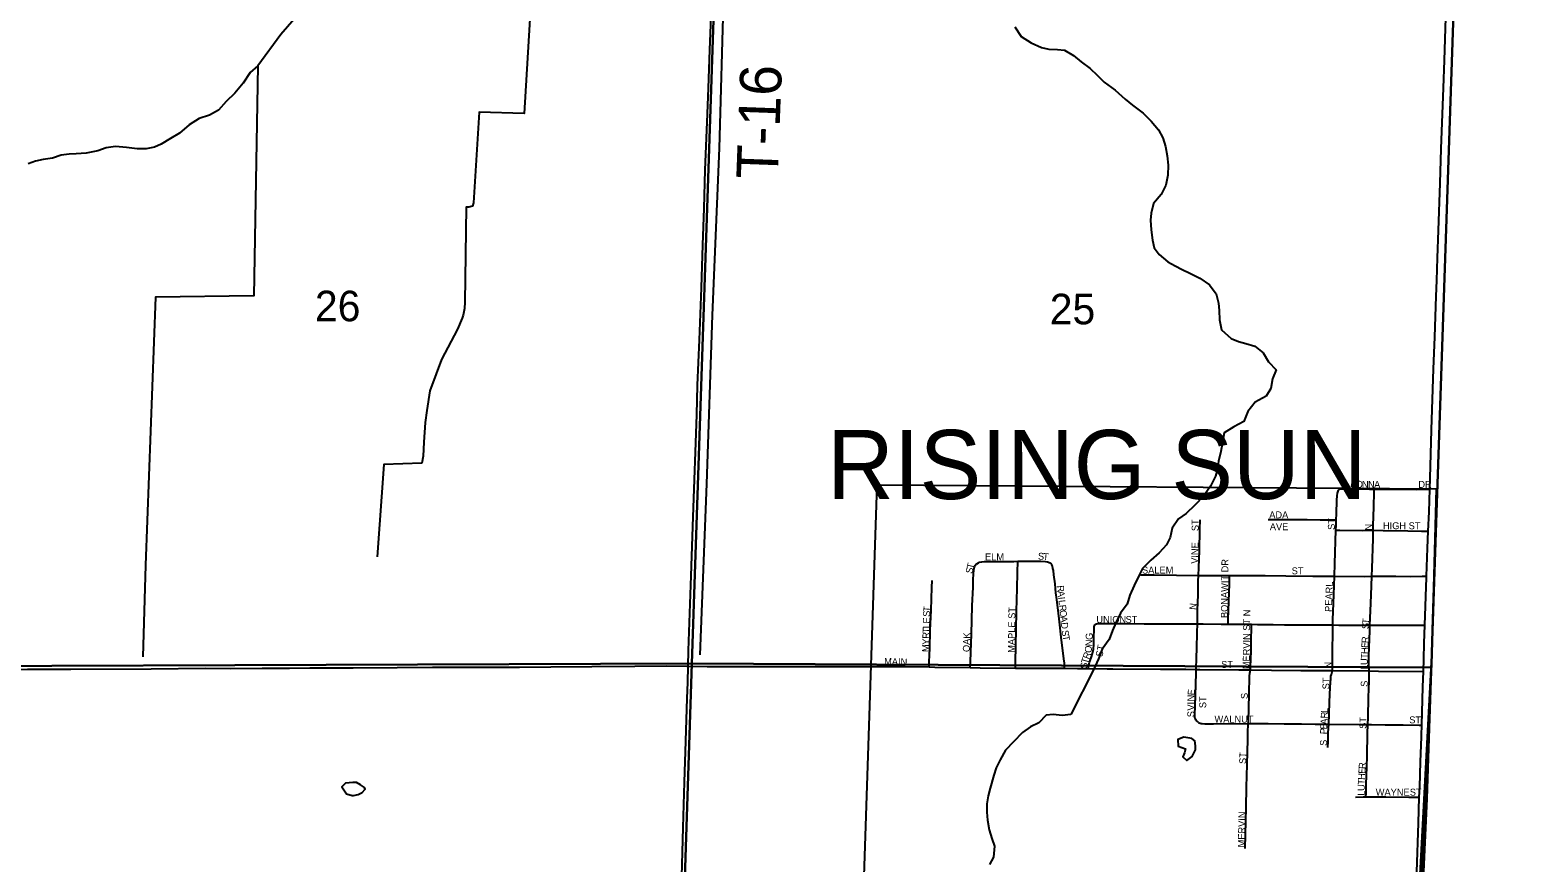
# Model space of a CAD drawing. Extents: x 1443599 to 1910620, y 1028088 to 1361369.
# Drawn here: x 1705561 to 1716462, y 1190596 to 1196619 of the extents above; entities that cross this region are included whole.
import ezdxf

# ---------------------------------------------------------------- set-up
doc = ezdxf.new("R2010")
doc.units = 0
for name, color, linetype in [('GM_X_Adjacent_County', 7, 'Continuous'), ('GM_X_City_Street', 7, 'Continuous'), ('GM_X_City_Street_Text', 7, 'Continuous'), ('GM_X_Corporation', 7, 'Continuous'), ('GM_X_Corporation_Text', 7, 'Continuous'), ('GM_X_County', 7, 'Continuous'), ('GM_X_County_Road', 7, 'Continuous'), ('GM_X_Minor_Lake', 7, 'Continuous'), ('GM_X_Minor_River', 7, 'Continuous'), ('GM_X_Section', 7, 'Continuous'), ('GM_X_Section_Text', 7, 'Continuous'), ('GM_X_Township', 7, 'Continuous'), ('GM_X_Township_Road', 7, 'Continuous'), ('GM_X_Township_Road_Text', 7, 'Continuous'), ('GM_X_US_Route', 7, 'Continuous')]:
    doc.layers.add(name, color=color, linetype=linetype)

msp = doc.modelspace()

# ---------------------------------------------------------------- linework, layer by layer
at = {"layer": 'GM_X_Adjacent_County'}
msp.add_lwpolyline([(1718286, 1186687), (1715459, 1186693), (1715659, 1191058), (1715676, 1191570), (1715690, 1191983), (1715692, 1192031), (1715700, 1192279), (1715713, 1192667), (1715725, 1192999), (1715734, 1193264), (1715869, 1197244), (1715871, 1197331), (1715995, 1202563), (1715999, 1202734), (1716081, 1206208), (1716166, 1207871), (1716328, 1213224)], dxfattribs=at)
at = {"layer": 'GM_X_City_Street'}
for points in [[(1715004, 1193077), (1715005, 1193121), (1715009, 1193219), (1715011, 1193251), (1715013, 1193270), (1715015, 1193278), (1715017, 1193285), (1715021, 1193291), (1715025, 1193296)], [(1715025, 1193296), (1715033, 1193300), (1715039, 1193302), (1715044, 1193302), (1715078, 1193302), (1715143, 1193300), (1715245, 1193298), (1715279, 1193298)], [(1715272, 1193001), (1715272, 1193037), (1715276, 1193168), (1715279, 1193279), (1715279, 1193298)], [(1715279, 1193298), (1715315, 1193298), (1715386, 1193299), (1715467, 1193299), (1715581, 1193297), (1715681, 1193298)], [(1714009, 1192674), (1714011, 1192733), (1714015, 1192852), (1714018, 1193010), (1714020, 1193076)], [(1714513, 1193080), (1714578, 1193080), (1714662, 1193079), (1714793, 1193079), (1714889, 1193078), (1714982, 1193077), (1715004, 1193077)], [(1715002, 1193003), (1715004, 1193039), (1715004, 1193077)], [(1714991, 1192670), (1714995, 1192762), (1715002, 1193003)], [(1715002, 1193003), (1715030, 1193002), (1715193, 1193000), (1715272, 1193001)], [(1715261, 1192669), (1715263, 1192728), (1715271, 1192940), (1715272, 1193001)], [(1715272, 1193001), (1715343, 1193000), (1715522, 1192997), (1715621, 1192996), (1715670, 1192995)], [(1712357, 1192008), (1712360, 1192053), (1712366, 1192251), (1712372, 1192454), (1712378, 1192590), (1712380, 1192646), (1712382, 1192683), (1712385, 1192714), (1712389, 1192736), (1712394, 1192747), (1712398, 1192753), (1712405, 1192759)], [(1712405, 1192759), (1712418, 1192766), (1712426, 1192770), (1712442, 1192773), (1712459, 1192775), (1712475, 1192775), (1712598, 1192776), (1712672, 1192776), (1712702, 1192777)], [(1712685, 1192004), (1712686, 1192046), (1712687, 1192167), (1712689, 1192284), (1712693, 1192416), (1712697, 1192579), (1712700, 1192697), (1712702, 1192777)], [(1712702, 1192777), (1712737, 1192777), (1712869, 1192778), (1712901, 1192776), (1712917, 1192773), (1712925, 1192770), (1712933, 1192766), (1712940, 1192760)], [(1713040, 1192003), (1713040, 1192031), (1713039, 1192042), (1713037, 1192053), (1713016, 1192227), (1713003, 1192338), (1712993, 1192423), (1712982, 1192518), (1712978, 1192550), (1712971, 1192613), (1712963, 1192678), (1712959, 1192710), (1712956, 1192726), (1712952, 1192742), (1712947, 1192752), (1712940, 1192760)], [(1712061, 1192013), (1712062, 1192050), (1712065, 1192145), (1712069, 1192276), (1712076, 1192423), (1712080, 1192587), (1712082, 1192637)], [(1713588, 1192679), (1713689, 1192678), (1713850, 1192676), (1714009, 1192674)], [(1714000, 1192324), (1714002, 1192424), (1714005, 1192535), (1714007, 1192634), (1714009, 1192674)], [(1714009, 1192674), (1714047, 1192674), (1714233, 1192673)], [(1714223, 1192322), (1714224, 1192356), (1714226, 1192420), (1714228, 1192485), (1714232, 1192613), (1714233, 1192673)], [(1714233, 1192673), (1714342, 1192673), (1714490, 1192673), (1714640, 1192672), (1714835, 1192670), (1714991, 1192670)], [(1714979, 1192317), (1714980, 1192354), (1714986, 1192534), (1714991, 1192670)], [(1714991, 1192670), (1715208, 1192668), (1715261, 1192669)], [(1715248, 1192315), (1715252, 1192418), (1715256, 1192533), (1715261, 1192669)], [(1715261, 1192669), (1715339, 1192669), (1715434, 1192669), (1715541, 1192668), (1715625, 1192669), (1715657, 1192669)], [(1713213, 1192001), (1713213, 1192012), (1713213, 1192020), (1713215, 1192028), (1713217, 1192036), (1713221, 1192048), (1713232, 1192079), (1713242, 1192110), (1713248, 1192142), (1713251, 1192175), (1713252, 1192208), (1713253, 1192300), (1713254, 1192306), (1713256, 1192311), (1713259, 1192317), (1713264, 1192321)], [(1713264, 1192321), (1713271, 1192325), (1713278, 1192327), (1713289, 1192327), (1713468, 1192326), (1713615, 1192325), (1713772, 1192324), (1714000, 1192324)], [(1713992, 1191995), (1713994, 1192080), (1713996, 1192146), (1713999, 1192262), (1714000, 1192324)], [(1714000, 1192324), (1714041, 1192324), (1714172, 1192323), (1714223, 1192322)], [(1714223, 1192322), (1714392, 1192321)], [(1714385, 1191991), (1714385, 1192014), (1714388, 1192126), (1714390, 1192207), (1714391, 1192299), (1714392, 1192321)], [(1714392, 1192321), (1714434, 1192320), (1714549, 1192319), (1714631, 1192318), (1714809, 1192318), (1714874, 1192318), (1714979, 1192317)], [(1714977, 1191986), (1714977, 1192010), (1714978, 1192076), (1714979, 1192317)], [(1714979, 1192317), (1715022, 1192316), (1715163, 1192315), (1715248, 1192315)], [(1715243, 1191984), (1715241, 1192029), (1715241, 1192092), (1715247, 1192273), (1715248, 1192315)], [(1715248, 1192315), (1715299, 1192315), (1715415, 1192314), (1715543, 1192314), (1715607, 1192314), (1715645, 1192314)], [(1711642, 1192017), (1711791, 1192016)], [(1711791, 1192016), (1711888, 1192015), (1712061, 1192013)], [(1712061, 1192013), (1712101, 1192012), (1712357, 1192008)], [(1712357, 1192008), (1712429, 1192007), (1712685, 1192004)], [(1712685, 1192004), (1712740, 1192004), (1712986, 1192003), (1713040, 1192003)], [(1713040, 1192003), (1713133, 1192002), (1713213, 1192001)], [(1713213, 1192001), (1713348, 1192000), (1713388, 1191999)], [(1713388, 1191999), (1713734, 1191997), (1713916, 1191996), (1713992, 1191995)], [(1714008, 1191611), (1714000, 1191617), (1713994, 1191624), (1713989, 1191630), (1713986, 1191637), (1713983, 1191646), (1713982, 1191654), (1713982, 1191663), (1713986, 1191803), (1713991, 1191970), (1713992, 1191995)], [(1713992, 1191995), (1714018, 1191995), (1714299, 1191992), (1714385, 1191991)], [(1714367, 1191603), (1714369, 1191618), (1714374, 1191815), (1714376, 1191947), (1714380, 1191967), (1714385, 1191991)], [(1714385, 1191991), (1714537, 1191989), (1714748, 1191987), (1714960, 1191986), (1714977, 1191986)], [(1714950, 1191599), (1714953, 1191673), (1714956, 1191758), (1714961, 1191866), (1714964, 1191930), (1714966, 1191945), (1714969, 1191958), (1714977, 1191986)], [(1714977, 1191986), (1715243, 1191984)], [(1715232, 1191596), (1715234, 1191646), (1715238, 1191795), (1715242, 1191910), (1715243, 1191984)], [(1715243, 1191984), (1715310, 1191983), (1715634, 1191981)], [(1714008, 1191611), (1714014, 1191608), (1714021, 1191605), (1714028, 1191604), (1714036, 1191603), (1714053, 1191602), (1714118, 1191602), (1714367, 1191603)], [(1714346, 1190700), (1714352, 1190995), (1714356, 1191143), (1714360, 1191307), (1714364, 1191487), (1714364, 1191536), (1714367, 1191603)], [(1714367, 1191603), (1714512, 1191603), (1714627, 1191602), (1714754, 1191601), (1714852, 1191600), (1714950, 1191599)], [(1714944, 1191430), (1714945, 1191477), (1714947, 1191536), (1714950, 1191599)], [(1714950, 1191599), (1715177, 1191596), (1715232, 1191596)], [(1715219, 1191074), (1715220, 1191099), (1715221, 1191165), (1715225, 1191287), (1715227, 1191369), (1715231, 1191531), (1715232, 1191596)], [(1715232, 1191596), (1715259, 1191596), (1715357, 1191594), (1715488, 1191593), (1715605, 1191592), (1715623, 1191592)], [(1715144, 1191072), (1715199, 1191074), (1715219, 1191074)], [(1715219, 1191074), (1715248, 1191074), (1715364, 1191073), (1715528, 1191072), (1715556, 1191072), (1715584, 1191071), (1715605, 1191071)]]:
    msp.add_lwpolyline(points, dxfattribs=at)
at = {"layer": 'GM_X_Corporation'}
msp.add_lwpolyline([(1711552, 1189340), (1711685, 1193331), (1715726, 1193300), (1715696, 1192136), (1715546, 1189341)], close=True, dxfattribs=at)
at = {"layer": 'GM_X_County'}
msp.add_lwpolyline([(1716328, 1213224), (1716166, 1207871), (1716081, 1206208), (1715999, 1202734), (1715995, 1202563), (1715871, 1197331), (1715869, 1197244), (1715734, 1193264), (1715725, 1192999), (1715713, 1192667), (1715700, 1192279), (1715692, 1192031), (1715690, 1191983), (1715676, 1191570), (1715659, 1191058), (1715459, 1186693), (1715395, 1185244), (1715330, 1181501), (1715327, 1181390), (1715278, 1178840), (1715219, 1176096), (1715163, 1173520), (1715161, 1173452), (1715128, 1172002)], dxfattribs=at)
at = {"layer": 'GM_X_County_Road'}
for points in [[(1705044, 1191995), (1705170, 1191995), (1705346, 1191995), (1705541, 1191996), (1705856, 1191996), (1706435, 1191999), (1706829, 1192003), (1707009, 1192002), (1707239, 1192004), (1707436, 1192005), (1707584, 1192006), (1707896, 1192007), (1708215, 1192009), (1708471, 1192011), (1708767, 1192010), (1708931, 1192012), (1709100, 1192012), (1709325, 1192014), (1709621, 1192017), (1709933, 1192018), (1710163, 1192020), (1710310, 1192019), (1710318, 1192018)], [(1710318, 1192018), (1710456, 1192017), (1710668, 1192017), (1711000, 1192016), (1711131, 1192016), (1711493, 1192017), (1711642, 1192017)]]:
    msp.add_lwpolyline(points, dxfattribs=at)
at = {"layer": 'GM_X_Minor_Lake'}
for p, q in [((1713986, 1191413), (1713986, 1191443)), ((1707890, 1191084), (1707898, 1191084))]:
    msp.add_line(p, q, dxfattribs=at)
for points in [[(1713986, 1191443), (1713982, 1191478), (1713960, 1191496), (1713902, 1191505), (1713860, 1191488), (1713861, 1191439), (1713887, 1191431), (1713915, 1191421), (1713907, 1191391), (1713896, 1191363), (1713924, 1191336), (1713962, 1191364), (1713977, 1191393), (1713986, 1191413)], [(1707898, 1191084), (1707932, 1191089), (1707962, 1191105), (1707983, 1191128), (1707979, 1191141), (1707949, 1191161), (1707921, 1191178), (1707893, 1191176), (1707841, 1191171), (1707814, 1191145), (1707848, 1191095), (1707890, 1191084)]]:
    msp.add_lwpolyline(points, dxfattribs=at)
at = {"layer": 'GM_X_Minor_River'}
msp.add_line((1713252, 1191996), (1713085, 1191670), dxfattribs=at)
for points in [[(1712018, 1200253), (1712110, 1199652), (1710670, 1199658), (1710654, 1199217), (1710598, 1197863), (1710592, 1197444), (1710573, 1196885), (1710542, 1195766), (1710493, 1194556), (1710450, 1193336), (1710402, 1192101)], [(1708022, 1199078), (1708026, 1198683), (1708023, 1198510), (1708020, 1198444), (1707997, 1198385), (1707963, 1198349), (1707926, 1198313), (1707908, 1198298), (1707906, 1197804), (1707903, 1197746), (1707887, 1197711), (1707844, 1197685), (1707762, 1197680), (1707732, 1197681), (1707684, 1197676), (1707653, 1197662), (1707645, 1197654), (1707624, 1197059), (1707617, 1196987), (1707609, 1196903), (1707556, 1196830), (1707502, 1196734), (1707374, 1196588), (1707206, 1196360)], [(1709207, 1197265), (1709132, 1196015), (1708807, 1196026), (1708767, 1195369), (1708758, 1195345), (1708732, 1195339), (1708714, 1195338), (1708703, 1194650), (1708701, 1194606), (1708692, 1194558), (1708685, 1194536), (1708650, 1194456), (1708536, 1194236), (1708497, 1194134), (1708451, 1194010), (1708428, 1193868), (1708417, 1193782), (1708407, 1193638), (1708403, 1193538), (1708394, 1193486), (1708119, 1193478), (1708069, 1192809)], [(1712681, 1196643), (1712726, 1196572), (1712799, 1196527), (1712873, 1196494), (1712927, 1196481), (1712989, 1196478), (1713039, 1196475), (1713105, 1196436), (1713160, 1196389), (1713224, 1196342), (1713275, 1196293), (1713326, 1196242), (1713406, 1196185), (1713479, 1196119), (1713530, 1196076), (1713608, 1196019), (1713667, 1195960), (1713718, 1195897), (1713751, 1195840), (1713770, 1195776), (1713783, 1195709), (1713788, 1195641), (1713787, 1195569), (1713772, 1195497), (1713739, 1195431), (1713684, 1195364), (1713667, 1195294), (1713662, 1195244), (1713665, 1195174), (1713676, 1195100), (1713689, 1195045), (1713724, 1194995), (1713787, 1194943), (1713839, 1194915), (1713891, 1194888), (1713945, 1194861), (1714018, 1194824), (1714088, 1194776), (1714135, 1194711), (1714152, 1194643), (1714157, 1194591), (1714160, 1194523), (1714175, 1194450), (1714244, 1194389), (1714298, 1194366), (1714350, 1194351), (1714416, 1194332), (1714475, 1194285), (1714514, 1194220), (1714569, 1194161), (1714544, 1194096), (1714531, 1194026), (1714498, 1193972), (1714417, 1193929), (1714364, 1193860), (1714335, 1193788), (1714264, 1193749), (1714193, 1193706), (1714182, 1193636), (1714171, 1193572), (1714154, 1193500), (1714145, 1193444), (1714132, 1193392), (1714095, 1193321), (1714048, 1193251), (1713983, 1193184), (1713918, 1193123), (1713863, 1193084), (1713818, 1193016), (1713803, 1192948), (1713776, 1192896), (1713723, 1192837), (1713664, 1192784), (1713603, 1192725), (1713578, 1192671), (1713544, 1192603), (1713513, 1192532), (1713492, 1192468), (1713445, 1192402), (1713410, 1192333), (1713387, 1192277), (1713362, 1192211), (1713313, 1192142), (1713286, 1192072), (1713252, 1191996)], [(1707206, 1196360), (1707151, 1196313), (1707102, 1196235), (1707040, 1196162), (1706979, 1196103), (1706922, 1196039), (1706857, 1196004), (1706783, 1195979), (1706710, 1195934), (1706641, 1195873), (1706576, 1195836), (1706509, 1195795), (1706459, 1195772), (1706400, 1195761), (1706334, 1195760), (1706258, 1195769), (1706178, 1195776), (1706110, 1195767), (1706051, 1195746), (1705965, 1195730), (1705894, 1195725), (1705842, 1195721), (1705784, 1195714), (1705723, 1195693), (1705655, 1195684), (1705599, 1195671), (1705546, 1195652)], [(1707206, 1196360), (1707178, 1194698), (1706466, 1194687), (1706396, 1192749), (1706375, 1192086)], [(1713085, 1191670), (1713022, 1191661), (1712958, 1191668), (1712908, 1191663), (1712855, 1191608), (1712793, 1191580), (1712736, 1191539), (1712671, 1191472), (1712613, 1191411), (1712574, 1191341), (1712545, 1191282), (1712528, 1191230), (1712503, 1191136), (1712488, 1191080), (1712477, 1191022), (1712478, 1190962), (1712483, 1190904), (1712494, 1190835), (1712515, 1190773), (1712534, 1190716), (1712527, 1190638), (1712498, 1190585)]]:
    msp.add_lwpolyline(points, dxfattribs=at)
at = {"layer": 'GM_X_Section'}
for points in [[(1705247, 1197365), (1710523, 1197340), (1710346, 1192038), (1705055, 1192018)], [(1710523, 1197340), (1715868, 1197263), (1715692, 1192060), (1715690, 1192008), (1710346, 1192038)], [(1705055, 1192018), (1710346, 1192038), (1710171, 1186721), (1704859, 1186726)], [(1710346, 1192038), (1715690, 1192008), (1715439, 1186706), (1710171, 1186721)]]:
    msp.add_lwpolyline(points, close=True, dxfattribs=at)
at = {"layer": 'GM_X_Township'}
msp.add_lwpolyline([(1716328, 1213224), (1716166, 1207871), (1716081, 1206208), (1715999, 1202734), (1715995, 1202563), (1715871, 1197331), (1715869, 1197244), (1715734, 1193264), (1715725, 1192999), (1715713, 1192667), (1715700, 1192279), (1715692, 1192031), (1715690, 1191983), (1715676, 1191570), (1715659, 1191058), (1715459, 1186693)], dxfattribs=at)
at = {"layer": 'GM_X_Township_Road'}
for points in [[(1710318, 1192018), (1710321, 1192131), (1710340, 1192672), (1710355, 1193098), (1710381, 1193837), (1710386, 1194050), (1710400, 1194378), (1710414, 1194755), (1710425, 1195067), (1710433, 1195329), (1710442, 1195608), (1710457, 1195953), (1710466, 1196199), (1710476, 1196477), (1710482, 1196658), (1710501, 1197117), (1710508, 1197327)], [(1710237, 1189359), (1710241, 1189506), (1710251, 1189801), (1710270, 1190408), (1710282, 1190851), (1710292, 1191179), (1710301, 1191475), (1710312, 1191786), (1710316, 1191901), (1710318, 1192018)]]:
    msp.add_lwpolyline(points, dxfattribs=at)
at = {"layer": 'GM_X_US_Route'}
for points in [[(1715681, 1193298), (1715685, 1193464), (1715694, 1193727), (1715703, 1194022), (1715708, 1194169), (1715716, 1194399), (1715727, 1194694), (1715731, 1194809), (1715737, 1194972), (1715743, 1195169), (1715756, 1195513), (1715763, 1195759), (1715780, 1196202), (1715786, 1196399), (1715797, 1196710)], [(1715586, 1190517), (1715587, 1190532), (1715598, 1190883), (1715605, 1191071), (1715608, 1191146), (1715614, 1191327), (1715621, 1191508), (1715621, 1191520), (1715623, 1191592), (1715630, 1191870), (1715634, 1191981), (1715637, 1192069), (1715641, 1192184), (1715645, 1192314), (1715657, 1192659), (1715657, 1192669), (1715664, 1192872), (1715670, 1192995), (1715670, 1192996), (1715676, 1193134), (1715681, 1193298)]]:
    msp.add_lwpolyline(points, dxfattribs=at)

# ---------------------------------------------------------------- texts
at = {"layer": 'GM_X_City_Street_Text'}
for s, rotation, p in [('L', 350.668, (1715103, 1193317)), ('O', 357.2457, (1715144, 1193310)), ('N', 0.0154, (1715190, 1193308)), ('N', 0, (1715234, 1193308)), ('A', 0, (1715278, 1193308)), ('DR', 0, (1715598, 1193308)), ('ADA', 0, (1714520, 1193088)), ('ST', 90, (1714009, 1192995)), ('AVE', 0, (1714524, 1193002)), ('ST', 90, (1714994, 1193004)), ('N', 90, (1715262, 1192999)), ('HIGH ST', 0, (1715342, 1193009)), ('VINE', 88.2653, (1714004, 1192758)), ('ELM', 0, (1712465, 1192784)), ('S', 357.7869, (1712847, 1192789)), ('T', 355.2409, (1712882, 1192787)), ('S', 77.2163, (1712372, 1192684)), ('T', 76.5404, (1712380, 1192718)), ('SALEM', 0, (1713600, 1192688)), ('BONAWIT DR', 89.3411, (1714220, 1192366)), ('ST', 0, (1714682, 1192683)), ('R', 276.131, (1712984, 1192600)), ('PEARL', 87.8807, (1714972, 1192410)), ('A', 276.1326, (1712989, 1192561)), ('I', 276.1326, (1712993, 1192517)), ('L', 276.132, (1712996, 1192495)), ('N', 84.8091, (1713991, 1192424)), ('E', 88.2235, (1712066, 1192326)), ('S', 88.2237, (1712067, 1192375)), ('T', 85.5426, (1712068, 1192409)), ('MAPLE ST', 89.1465, (1712680, 1192115)), ('R', 276.131, (1713000, 1192460)), ('O', 276.1326, (1713004, 1192421)), ('A', 276.1326, (1713008, 1192377)), ('UNION', 0, (1713270, 1192331)), ('ST', 0, (1713481, 1192331)), ('MERVIN ST N', 89.356, (1714378, 1191996)), ('T', 84.9119, (1715242, 1192321)), ('R', 88.2268, (1712062, 1192216)), ('T', 88.2096, (1712064, 1192256)), ('L', 88.2096, (1712065, 1192291)), ('OAK', 88.092, (1712354, 1192120)), ('D', 276.1326, (1713013, 1192333)), ('S', 276.6344, (1713019, 1192276)), ('G', 89.6887, (1713243, 1192208)), ('S', 88.0872, (1715240, 1192286)), ('M', 88.2328, (1712059, 1192120)), ('Y', 88.2138, (1712061, 1192172)), ('T', 280.8513, (1713024, 1192237)), ('O', 79.6717, (1713232, 1192111)), ('N', 87.0991, (1713240, 1192161)), ('ST', 79.3916, (1713314, 1192083)), ('H', 86.785, (1715233, 1192105)), ('E', 86.5276, (1715235, 1192149)), ('R', 86.5252, (1715237, 1192184)), ('MAIN', 358.4526, (1711735, 1192028)), ('S', 85.0752, (1713203, 1191999)), ('T', 73.5179, (1713206, 1192032)), ('R', 69.7679, (1713216, 1192065)), ('ST', 0, (1714172, 1192006)), ('N', 90, (1714968, 1192001)), ('T', 88.5795, (1715232, 1192071)), ('U', 89.9569, (1715232, 1192027)), ('ST', 90, (1714955, 1191851)), ('L', 89.9453, (1715232, 1191992)), ('E', 85.2953, (1713979, 1191806)), ('S', 90, (1714365, 1191781)), ('S', 90, (1715232, 1191869)), ('N', 88.8634, (1713978, 1191763)), ('I', 89.9573, (1713978, 1191741)), ('V', 89.9344, (1713978, 1191697)), ('ST', 90, (1714064, 1191715)), ('L', 87.2642, (1714944, 1191679)), ('S', 89.9453, (1713978, 1191649)), ('WALNUT', 0, (1714124, 1191610)), ('E', 87.349, (1714938, 1191560)), ('A', 87.2664, (1714940, 1191595)), ('R', 87.2552, (1714942, 1191639)), ('ST', 90, (1715223, 1191565)), ('ST', 0, (1715532, 1191605)), ('P', 87.9507, (1714937, 1191525)), ('ST', 87.7987, (1714352, 1191310)), ('S', 90, (1714937, 1191442)), ('E', 86.9111, (1715214, 1191239)), ('R', 86.8902, (1715216, 1191274)), ('T', 87.7869, (1715210, 1191160)), ('U', 89.6284, (1715210, 1191116)), ('H', 86.9608, (1715211, 1191195)), ('L', 89.9453, (1715210, 1191081)), ('WAYNE', 0, (1715290, 1191082)), ('ST', 0, (1715536, 1191082)), ('MERVIN', 88.9589, (1714343, 1190707))]:
    msp.add_text(s, height=50, rotation=rotation, dxfattribs=at).set_placement(p)
at = {"layer": 'GM_X_Corporation_Text'}
msp.add_text('RISING SUN', height=500, rotation=0, dxfattribs=at).set_placement((1711323, 1193227))
at = {"layer": 'GM_X_Section_Text'}
for s, p in [('26', (1707620, 1194513)), ('25', (1712933, 1194491))]:
    msp.add_text(s, height=221, rotation=0, dxfattribs=at).set_placement(p)
at = {"layer": 'GM_X_Township_Road_Text'}
msp.add_text('T-16', height=300, rotation=87.8786, dxfattribs=at).set_placement((1710966, 1195538))

doc.saveas('drawing.dxf')
